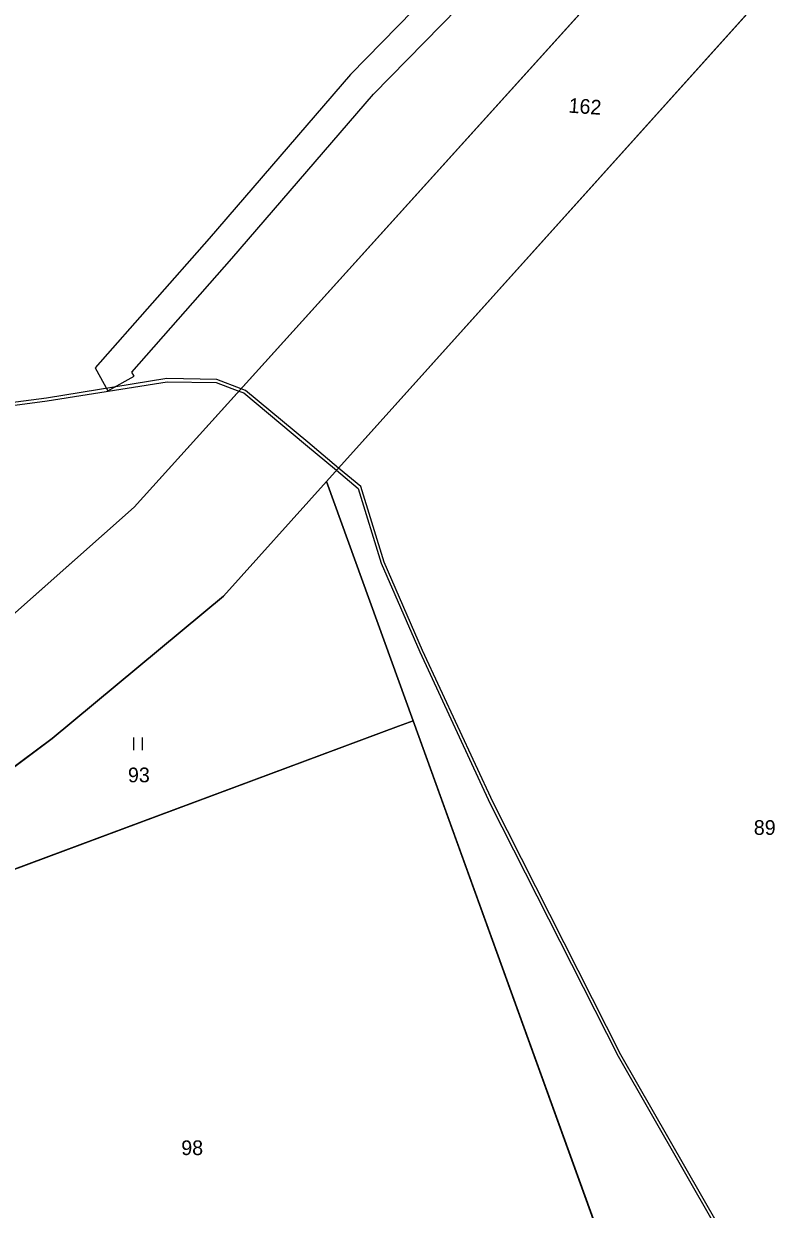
# Model space of a CAD drawing. Extents: x -689422 to -685210, y -987725 to -982160.
# Drawn here: x -686042.8 to -685954.8, y -986938.6 to -986801.3 of the extents above; entities that cross this region are included whole.
import ezdxf

# ---------------------------------------------------------------- set-up
doc = ezdxf.new("R2010")
doc.units = 0
for name, color, linetype in [('KN_Hranice_parcel', 7, 'Continuous'), ('KN_Parcelni cisla', 7, 'Continuous'), ('KN_Polygon parcely', 7, 'Continuous'), ('KN_POZEMKY_ORNA PUDA', 7, 'Continuous'), ('KN_POZEMKY_OSTATNI PLOCHA', 7, 'Continuous'), ('KN_POZEMKY_TTP', 7, 'Continuous'), ('KN_VYUZITI_16_ostatni plocha_silnice', 7, 'Continuous'), ('KN_VYUZITI_20_ostatni plocha_sportoviste', 7, 'Continuous'), ('KN_Věcná břemena k části', 7, 'Continuous'), ('KN_Značky kultur', 7, 'Continuous')]:
    doc.layers.add(name, color=color, linetype=linetype)

msp = doc.modelspace()

# ---------------------------------------------------------------- linework, layer by layer
at = {"layer": 'KN_Hranice_parcel'}
for p, q in [((-685896.42, -986709.33), (-686030, -986857.27)), ((-685912.44, -986748.24), (-686007.7, -986854.28)), ((-686007.7, -986854.28), (-685997.69, -986881.99)), ((-686030, -986857.27), (-686054.05, -986878.62))]:
    msp.add_line(p, q, dxfattribs=at)
for points in [[(-686076.4, -986911.52), (-686039.46, -986884.06), (-686019.64, -986867.57), (-686007.7, -986854.28)], [(-686067.97, -986908.19), (-685999.38, -986882.62), (-685997.69, -986881.99)], [(-685997.69, -986881.99), (-685975.19, -986944.25), (-685978.21, -986945.31), (-686044.53, -986968.62)]]:
    msp.add_lwpolyline(points, dxfattribs=at)
at = {"layer": 'KN_Polygon parcely'}
for points in [[(-686120.05, -986233.54), (-686136.64, -986241.02), (-686157.77, -986312.91), (-686168.38, -986344.61), (-686201.04, -986440.48), (-686214.08, -986486.02), (-686222.26, -986514.82), (-686205.45, -986544.89), (-686181.26, -986594.04), (-686158.28, -986655.04), (-686149.3, -986702.26), (-686138.27, -986745.53), (-686128.64, -986829.8), (-686090.23, -986851.98), (-686084.31, -986849), (-686074.19, -986843.92), (-686054.05, -986878.62), (-686030, -986857.27), (-685896.42, -986709.33)], [(-685896.42, -986709.33), (-686030, -986857.27), (-686054.05, -986878.62)], [(-686076.4, -986911.52), (-686039.46, -986884.06), (-686019.64, -986867.57), (-686007.7, -986854.28), (-685912.44, -986748.24)]]:
    msp.add_lwpolyline(points, dxfattribs=at)
for points in [[(-686057.95, -987027.77), (-686044.81, -987042.84), (-686030.41, -987030.08), (-685943.98, -986960.44), (-685924.13, -986852.94), (-685913.21, -986806.14), (-685912.44, -986748.24), (-686007.7, -986854.28), (-685997.69, -986881.99), (-685975.19, -986944.25), (-685978.21, -986945.31), (-686044.53, -986968.62), (-686066.56, -986976.83), (-686064.65, -986989.12), (-686058.05, -987027.25)], [(-686076.4, -986911.52), (-686067.97, -986908.19), (-685999.38, -986882.62), (-685997.69, -986881.99), (-686007.7, -986854.28), (-686019.64, -986867.57), (-686039.46, -986884.06)], [(-686067.97, -986908.19), (-686044.53, -986968.62), (-685978.21, -986945.31), (-685975.19, -986944.25), (-685997.69, -986881.99), (-685999.38, -986882.62)]]:
    msp.add_lwpolyline(points, close=True, dxfattribs=at)
at = {"layer": 'KN_POZEMKY_ORNA PUDA'}
for p, q in [((-685896.42, -986709.33), (-686030, -986857.27)), ((-686007.7, -986854.28), (-685912.44, -986748.24)), ((-685997.69, -986881.99), (-686007.7, -986854.28)), ((-686030, -986857.27), (-686054.05, -986878.62)), ((-685975.19, -986944.25), (-685997.69, -986881.99))]:
    msp.add_line(p, q, dxfattribs=at)
at = {"layer": 'KN_POZEMKY_OSTATNI PLOCHA'}
for p, q in [((-686030, -986857.27), (-685896.42, -986709.33)), ((-685912.44, -986748.24), (-686007.7, -986854.28)), ((-686007.7, -986854.28), (-686019.64, -986867.57)), ((-686054.05, -986878.62), (-686030, -986857.27)), ((-686019.64, -986867.57), (-686039.46, -986884.06)), ((-686067.97, -986908.19), (-685999.38, -986882.62)), ((-685999.38, -986882.62), (-685997.69, -986881.99)), ((-685997.69, -986881.99), (-685975.19, -986944.25)), ((-686039.46, -986884.06), (-686076.4, -986911.52))]:
    msp.add_line(p, q, dxfattribs=at)
at = {"layer": 'KN_POZEMKY_TTP'}
for p, q in [((-686019.64, -986867.57), (-686007.7, -986854.28)), ((-686007.7, -986854.28), (-685997.69, -986881.99)), ((-686039.46, -986884.06), (-686019.64, -986867.57)), ((-685999.38, -986882.62), (-686067.97, -986908.19)), ((-685997.69, -986881.99), (-685999.38, -986882.62)), ((-686076.4, -986911.52), (-686039.46, -986884.06))]:
    msp.add_line(p, q, dxfattribs=at)
at = {"layer": 'KN_VYUZITI_16_ostatni plocha_silnice'}
for p, q in [((-686030, -986857.27), (-685896.42, -986709.33)), ((-685912.44, -986748.24), (-686007.7, -986854.28)), ((-686007.7, -986854.28), (-686019.64, -986867.57)), ((-686054.05, -986878.62), (-686030, -986857.27)), ((-686019.64, -986867.57), (-686039.46, -986884.06)), ((-686039.46, -986884.06), (-686076.4, -986911.52))]:
    msp.add_line(p, q, dxfattribs=at)
at = {"layer": 'KN_VYUZITI_20_ostatni plocha_sportoviste'}
for p, q in [((-686067.97, -986908.19), (-685999.38, -986882.62)), ((-685999.38, -986882.62), (-685997.69, -986881.99)), ((-685997.69, -986881.99), (-685975.19, -986944.25))]:
    msp.add_line(p, q, dxfattribs=at)
at = {"layer": 'KN_Věcná břemena k části'}
for points in [[(-686029.97, -986842.1), (-686030.24, -986841.61), (-686018.66, -986828.44), (-686002.29, -986809.43), (-685978.75, -986785.37), (-685963.92, -986768.8), (-685941.71, -986745.38), (-685925.43, -986728.01), (-685915.2, -986714.04), (-685896.7, -986688.59), (-685890.74, -986683.93), (-685888.88, -986684.19), (-685888.29, -986680.83), (-685891.79, -986680.82), (-685899.18, -986686.06), (-685918.03, -986711.98), (-685928.12, -986725.77), (-685944.25, -986742.97), (-685966.52, -986766.47), (-685981.25, -986782.92), (-686004.94, -986807.14), (-686021.29, -986826.13), (-686034.48, -986841.14), (-686033.05, -986843.77)], [(-686062.35, -986846.47), (-686048.46, -986846.06), (-686040.06, -986844.96), (-686026.18, -986842.73), (-686020.48, -986842.82), (-686017.85, -986843.82), (-686017.61, -986843.54), (-686020.42, -986842.48), (-686026.2, -986842.37), (-686040.12, -986844.62), (-686048.48, -986845.72), (-686062.35, -986846.11), (-686072.15, -986846.06), (-686072.9, -986846.15), (-686072.7, -986846.49), (-686072.13, -986846.42)], [(-686017.61, -986843.54), (-686017.85, -986843.82), (-686017.29, -986844.03), (-686010.14, -986850), (-686006.54, -986852.99), (-686006.31, -986852.73), (-686009.89, -986849.75), (-686017.11, -986843.73)], [(-686001.37, -986863.76), (-685996.91, -986874), (-685988.75, -986891.62), (-685973.95, -986920.83), (-685958.96, -986947), (-685948.34, -986963.95), (-685948.05, -986963.72), (-685958.66, -986946.82), (-685973.65, -986920.67), (-685988.43, -986891.46), (-685996.59, -986873.86), (-686001.05, -986863.64), (-686003.74, -986854.88), (-686006.31, -986852.73), (-686006.54, -986852.99), (-686004.04, -986855.08)]]:
    msp.add_lwpolyline(points, close=True, dxfattribs=at)
at = {"layer": 'KN_Značky kultur'}
for p, q in [((-686030.03, -986885.42), (-686030.03, -986883.92)), ((-686029.03, -986885.42), (-686029.03, -986883.92))]:
    msp.add_line(p, q, dxfattribs=at)

# ---------------------------------------------------------------- texts
at = {"layer": 'KN_Parcelni cisla'}
msp.add_text('162', height=1.7, rotation=356, dxfattribs=at).set_placement((-685979.73, -986811.56))
for s, p in [('93', (-686030.7, -986889.12)), ('89', (-685958.24, -986895.21)), ('98', (-686024.53, -986932.3))]:
    msp.add_text(s, height=1.7, dxfattribs=at).set_placement(p)

doc.saveas('drawing.dxf')
